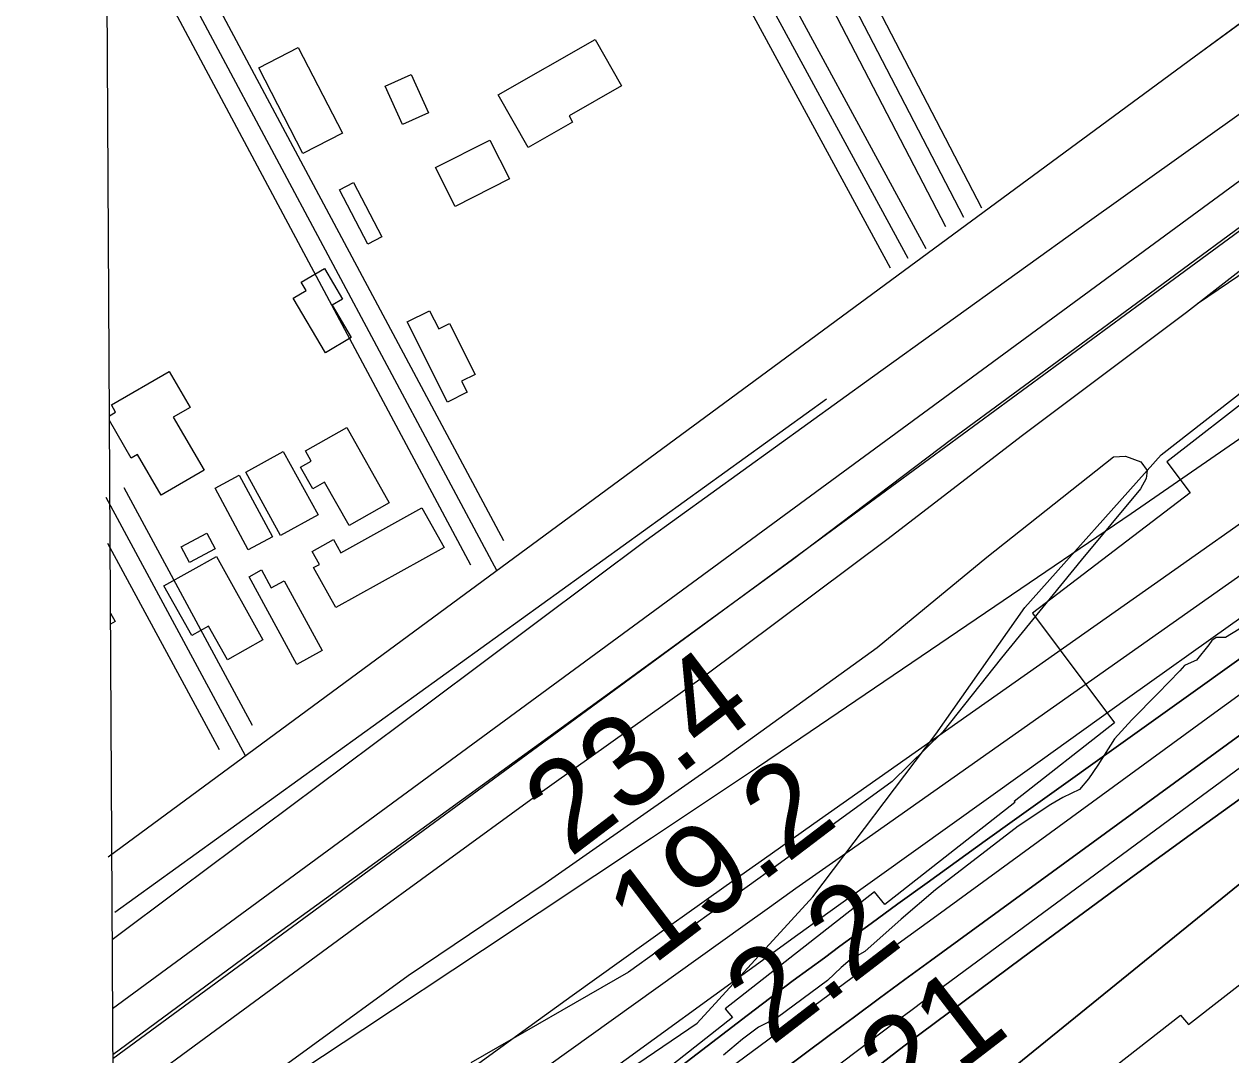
# Model space of a CAD drawing. Extents: x 3477039 to 3515015, y 546746 to 572297.
# Drawn here: x 3481169 to 3482058, y 558445 to 559205 of the extents above; entities that cross this region are included whole.
import ezdxf

# ---------------------------------------------------------------- set-up
doc = ezdxf.new("R2010")
doc.units = 0
for name, color, linetype in [('V-BLDG-OTLN', 7, 'Continuous'), ('V-FLOD-BASE', 7, 'Continuous'), ('V-GRID-FRAM', 7, 'Continuous'), ('V-LEVE-TOET', 7, 'Continuous'), ('V-RIVR-EDGE', 7, 'Continuous'), ('V-RIVR-RANG', 7, 'Continuous'), ('V-ROAD-CNTR', 7, 'Continuous'), ('V-RRAP-FSHR', 7, 'Continuous'), ('V-RRAP-RVMT', 7, 'Continuous'), ('V-SITE-VEGE', 7, 'Continuous'), ('V-SURV-LINE', 7, 'Continuous'), ('V-TOPO-DPTH', 7, 'Continuous'), ('V-TOPO-MAJR', 7, 'Continuous'), ('V-TOPO-MINR', 7, 'Continuous'), ('V-TOPO-SHOR', 7, 'Continuous'), ('V-TOPO-WATR', 7, 'Continuous')]:
    doc.layers.add(name, color=color, linetype=linetype)

msp = doc.modelspace()

# ---------------------------------------------------------------- linework, layer by layer
at = {"layer": 'V-BLDG-OTLN'}
for p, q in [((3481232.8850000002, 558924.0900000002), (3481275.432, 558948.877)), ((3481275.432, 558948.877), (3481290.936, 558922.2660000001)), ((3481236.006, 558918.7330000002), (3481232.8850000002, 558924.0900000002)), ((3481231.3838492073, 558916.0400947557), (3481236.006, 558918.733)), ((3481231.4027439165, 558912.6215112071), (3481231.3838492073, 558916.0400947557)), ((3481290.936, 558922.2660000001), (3481278.488, 558915.014)), ((3481278.488, 558915.014), (3481301.221, 558875.9890000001)), ((3481247.551, 558884.904), (3481231.4027439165, 558912.6215112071)), ((3481252.191, 558887.607), (3481247.551, 558884.904)), ((3481269.667, 558857.608), (3481252.191, 558887.607)), ((3481301.221, 558875.9890000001), (3481269.667, 558857.608)), ((3481232.232755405, 558762.4491194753), (3481232.1877443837, 558770.5928774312)), ((3481232.1877443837, 558770.5928774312), (3481235.723, 558764.461)), ((3481235.723, 558764.461), (3481232.232755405, 558762.4491194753))]:
    msp.add_line(p, q, dxfattribs=at)
for points in [[(3481518.091, 559152.823), (3481589.628, 559193.617), (3481609.049, 559159.559), (3481570.322, 559137.474), (3481572.998, 559132.78), (3481540.1890000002, 559114.071)], [(3481374.074, 559109.537), (3481341.478, 559172.775), (3481370.633, 559187.803), (3481403.225, 559124.563)], [(3481453.969, 559167.952), (3481466.754, 559139.593), (3481447.573, 559130.9450000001), (3481434.787, 559159.303)], [(3481526.542, 559090.912), (3481486.3540000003, 559070.545), (3481471.848, 559099.17), (3481512.034, 559119.535)], [(3481421.967, 559042.6680000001), (3481401.007, 559082.855), (3481411.301, 559088.223), (3481432.262, 559048.033)], [(3481390.716, 558962.623), (3481366.8140000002, 559002.832), (3481376.538, 559008.613), (3481372.89, 559014.745), (3481389.893, 559024.854), (3481403.328, 559002.254), (3481395.668, 558997.704), (3481409.7830000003, 558973.957)], [(3481480.744, 558926.245), (3481451.0670000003, 558985.3420000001), (3481467.5100000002, 558993.5970000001), (3481474.207, 558980.261), (3481482.122, 558984.236), (3481501.046, 558946.557), (3481491.107, 558941.566), (3481495.164, 558933.485)], [(3481408.188, 558835.265), (3481390.122, 558867.189), (3481381.498, 558862.308), (3481372.436, 558878.324), (3481380.204, 558882.721), (3481375.9930000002, 558890.161), (3481406.453, 558907.395), (3481437.773, 558852.005)], [(3481359.63, 558889.7660000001), (3481385.2600000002, 558843.0650000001), (3481357.682, 558827.929), (3481332.051, 558874.629)], [(3481327.1180000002, 558872.292), (3481351.579, 558826.78), (3481333.769, 558817.209), (3481309.312, 558862.724)], [(3481478.19, 558818.921), (3481398.386, 558774.6460000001), (3481382.022, 558804.137), (3481386.241, 558806.478), (3481380.918, 558816.071), (3481396.5840000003, 558824.758), (3481401.9560000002, 558815.077), (3481461.878, 558848.323)], [(3481284.3740000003, 558819.54), (3481303.285, 558829.436), (3481309.316, 558817.912), (3481290.403, 558808.0160000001)], [(3481310.25, 558812.308), (3481344.626, 558750.825), (3481318.444, 558736.188), (3481304.59, 558760.971), (3481292.06, 558753.9670000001), (3481271.543, 558790.667)], [(3481360.215, 558794.325), (3481388.17, 558742.8960000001), (3481369.544, 558732.77), (3481334.4, 558797.417), (3481343.54, 558802.388), (3481350.7290000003, 558789.1680000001)]]:
    msp.add_lwpolyline(points, close=True, dxfattribs=at)
at = {"layer": 'V-FLOD-BASE'}
msp.add_lwpolyline([(3481233.9879652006, 558444.8823669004), (3481334.382, 558519.205), (3481448.566, 558601.805), (3481602.823, 558713.81), (3481735.214, 558810.064), (3481852.262, 558898.767), (3481988.796, 558999.113), (3482100.035, 559081.26), (3482221.207, 559171.1140000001), (3482249.576, 559191.528), (3482263.1520000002, 559198.506), (3482279.079, 559205.465), (3482294.406, 559210.077), (3482312.0700000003, 559212.322), (3482340.9020000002, 559212.729)], dxfattribs=at)
at = {"layer": 'V-GRID-FRAM'}
msp.add_lwpolyline([(3481168.518, 570290.238), (3512799.986, 570478.871), (3512916.353, 552296.053), (3481269.0160000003, 552107.327), (3481168.518, 570290.238)], dxfattribs=at)
at = {"layer": 'V-LEVE-TOET'}
for points in [[(3482159.392, 559205.012), (3482105.5500000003, 559167.626), (3481954.236, 559059.688), (3481794.096, 558944.587), (3481627.2600000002, 558824.05), (3481466.887, 558704.061), (3481283.428, 558566.938), (3481233.519918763, 558529.5651139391)], [(3481234.195082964, 558407.4089459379), (3481280.788, 558441.858), (3481412.595, 558538.706), (3481544.986, 558634.96), (3481670.272, 558724.199), (3481805.639, 558825.731), (3481903.775, 558901.018), (3482025.5470000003, 558992.633), (3482136.696, 559079.017)]]:
    msp.add_lwpolyline(points, dxfattribs=at)
at = {"layer": 'V-RIVR-EDGE'}
for p, q in [((3482064.4175104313, 558758.738773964), (3482054.3456279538, 558752.6178888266)), ((3482042.0403079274, 558747.061234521), (3482033.073401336, 558735.9092434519)), ((3482044.2834160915, 558750.4079370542), (3482042.0403079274, 558747.061234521)), ((3482047.6411707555, 558752.6344670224), (3482044.2834160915, 558750.4079370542)), ((3482054.345627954, 558752.6178888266), (3482047.6411707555, 558752.6344670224)), ((3482033.073401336, 558735.9092434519), (3482029.158323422, 558734.2427997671)), ((3482020.7625552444, 558728.1177700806), (3482004.518671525, 558711.3966910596)), ((3482024.1244544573, 558732.0204143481), (3482020.7625552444, 558728.1177700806)), ((3482029.158323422, 558734.2427997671), (3482024.1244544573, 558732.0204143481)), ((3482004.518671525, 558711.3966910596), (3481985.474356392, 558691.8889957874)), ((3481985.474356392, 558691.8889957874), (3481972.589608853, 558677.9531515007)), ((3481972.589608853, 558677.9531515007), (3481960.2497509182, 558658.4288780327)), ((3481960.2497509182, 558658.4288780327), (3481953.520426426, 558648.3887704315)), ((3481953.520426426, 558648.3887704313), (3481946.7966279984, 558640.5834818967)), ((3481946.796627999, 558640.5834818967), (3481934.4899264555, 558634.4681228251)), ((3481925.5382165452, 558629.4618841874), (3481901.4738476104, 558613.318851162)), ((3481934.4899264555, 558634.4681228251), (3481925.5382165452, 558629.4618841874)), ((3481901.4738476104, 558613.318851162), (3481840.4589806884, 558566.538236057)), ((3481840.4589806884, 558566.538236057), (3481815.2633870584, 558544.810918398)), ((3481815.2633870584, 558544.810918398), (3481788.3861530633, 558520.8529262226)), ((3481777.75556582, 558514.733422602), (3481771.037293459, 558509.1629531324)), ((3481788.3861530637, 558520.8529262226), (3481777.75556582, 558514.733422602)), ((3481771.037293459, 558509.1629531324), (3481760.9571218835, 558499.6898393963)), ((3481760.9571218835, 558499.689839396), (3481724.014912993, 558472.4044859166)), ((3481724.0149129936, 558472.4044859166), (3481710.029334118, 558465.1758618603)), ((3481710.029334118, 558465.1758618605), (3481698.274429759, 558456.2655974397)), ((3481698.2744297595, 558456.2655974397), (3481684.2777987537, 558444.5673352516))]:
    msp.add_line(p, q, dxfattribs=at)
at = {"layer": 'V-ROAD-CNTR'}
for points in [[(3483005.983949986, 559900.8511719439), (3482419.414123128, 559465.9300417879), (3482031.342899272, 559180.5796124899), (3481456.712048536, 558757.3794588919), (3481230.5315008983, 558590.669792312)], [(3481239.5874827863, 559352.830267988), (3481522.062917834, 558824.137325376)], [(3481226.357509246, 559345.761282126), (3481517.000927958, 558801.78037009)], [(3481226.53550889, 559313.5973464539), (3481497.6539666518, 558806.1613613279)], [(3481874.7172125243, 559069.2338351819), (3481751.310459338, 559307.231359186)], [(3481861.401239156, 559062.3288489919), (3481737.99448597, 559300.3263729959)], [(3481848.0852657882, 559055.4238628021), (3481724.678512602, 559293.4213868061)], [(3481833.7172945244, 559039.350894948), (3481703.638554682, 559279.0114156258)], [(3481820.5343208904, 559032.1959092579), (3481690.455581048, 559271.8564299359)], [(3481807.3513472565, 559025.0409235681), (3481677.2726074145, 559264.7014442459)], [(3482113.0647358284, 559240.6704923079), (3482031.342899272, 559180.5796124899), (3481456.712048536, 558757.3794588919), (3481230.5315008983, 558590.669792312)], [(3481336.864288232, 558687.677598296), (3481242.266477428, 558863.00524764)], [(3481331.863298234, 558665.357642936), (3481229.06550383, 558855.8822618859)], [(3481312.4753370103, 558669.701634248), (3481230.34050128, 558821.929329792)]]:
    msp.add_lwpolyline(points, dxfattribs=at)
at = {"layer": 'V-RRAP-FSHR'}
msp.add_lwpolyline([(3481235.479344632, 558175.0499377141), (3481260.4428451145, 558193.1714592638), (3481664.820445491, 558468.2199075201), (3481750.0889255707, 558561.2871716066), (3481840.825565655, 558681.3634597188), (3481906.3636137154, 558774.6293798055), (3482006.9367978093, 558887.3287719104), (3482130.171101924, 558983.5356199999), (3482200.9970859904, 559023.3917480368), (3482476.905694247, 559192.1162281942), (3482732.0414384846, 559365.8153003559), (3482809.3063345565, 559398.4931883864), (3482880.6279346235, 559442.7054124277), (3483189.6875189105, 559671.4506286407), (3483435.3512631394, 559838.6841647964), (3483794.6871994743, 560115.6474930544), (3484011.1055036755, 560303.9078452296), (3484237.0101438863, 560525.1594294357), (3484364.2073280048, 560616.4981815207), (3484735.59369635, 560876.4467257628)], dxfattribs=at)
at = {"layer": 'V-RRAP-RVMT'}
for p, q in [((3482135.3380000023, 558978.5530000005), (3482011.2400000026, 558882.2610000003)), ((3482011.240000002, 558882.2610000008), (3482028.4020000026, 558859.2140000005)), ((3482028.4020000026, 558859.2140000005), (3481912.1810000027, 558770.4160000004)), ((3481912.1810000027, 558770.4160000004), (3481972.675779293, 558689.7294705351)), ((3481972.675779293, 558689.7294705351), (3481898.4870000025, 558631.7380000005)), ((3481899.1840000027, 558630.8120000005), (3481803.3160000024, 558555.6760000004)), ((3481898.4870000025, 558631.7380000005), (3481899.1840000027, 558630.8120000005)), ((3481795.6510000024, 558565.0500000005), (3481685.5570000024, 558478.6580000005)), ((3481803.3160000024, 558555.6760000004), (3481795.6510000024, 558565.0500000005)), ((3482027.0810000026, 558467.0240000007), (3482137.4360000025, 558553.3940000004)), ((3481685.5570000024, 558478.6580000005), (3481690.8990000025, 558472.1770000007)), ((3481690.8990000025, 558472.1770000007), (3481593.2320000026, 558395.5060000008)), ((3481925.1300000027, 558399.0520000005), (3482021.3090000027, 558474.1300000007)), ((3482021.3090000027, 558474.1300000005), (3482027.081000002, 558467.0240000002))]:
    msp.add_line(p, q, dxfattribs=at)
at = {"layer": 'V-SITE-VEGE'}
for p, q in [((3481878.509, 558811.745), (3481971.93, 558885.885)), ((3481971.93, 558885.885), (3481980.759, 558886.4169999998)), ((3481980.759, 558886.4169999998), (3481991.913, 558882.2289999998)), ((3481991.913, 558882.2289999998), (3481996.578, 558875.729)), ((3481995.953, 558869.8469999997), (3481991.788, 558862.226)), ((3481996.578, 558875.729), (3481995.953, 558869.8469999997)), ((3481991.788, 558862.226), (3481947.9220000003, 558809.5480000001)), ((3481797.49, 558745.1749999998), (3481878.509, 558811.745)), ((3481947.9220000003, 558809.5480000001), (3481889.2260000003, 558737.5439999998)), ((3481683.424, 558662.927), (3481797.49, 558745.1749999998)), ((3481889.2260000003, 558737.5439999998), (3481845.935, 558683.0959999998)), ((3481845.935, 558683.0959999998), (3481808.639, 558646.263)), ((3481552.828, 558571.367), (3481683.424, 558662.927)), ((3481808.639, 558646.263), (3481723.5330000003, 558584.4249999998)), ((3481723.5330000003, 558584.4249999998), (3481614.194, 558505.678)), ((3481451.792, 558503.159), (3481552.828, 558571.367)), ((3481614.194, 558505.678), (3481497.872, 558438.7409999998)), ((3481380.2770000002, 558451.2419999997), (3481451.792, 558503.159)), ((3481302.855, 558395.2390000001), (3481380.2770000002, 558451.2419999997))]:
    msp.add_line(p, q, dxfattribs=at)
at = {"layer": 'V-SURV-LINE'}
for points in [[(3481233.7999895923, 558478.8924343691), (3482215.941662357, 559200.5502544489)], [(3482233.7177820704, 559176.383959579), (3481234.0049177, 558441.815183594)]]:
    msp.add_lwpolyline(points, dxfattribs=at)
at = {"layer": 'V-TOPO-DPTH'}
for points in [[(3483258.0969666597, 559622.4089991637), (3483216.128116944, 559593.3943183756), (3483174.05056909, 559564.5359292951), (3482656.9522254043, 559212.013813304), (3482622.193199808, 559188.2483233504), (3482587.4773858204, 559164.4200604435), (3482552.8263892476, 559140.4976381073), (3482518.218604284, 559116.5124428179), (3482489.91286442, 559096.8379972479), (3482441.21851361, 559062.9200777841), (3482392.569355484, 559028.9375977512), (3482343.9879863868, 558994.858276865), (3482295.4518099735, 558960.7143954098), (3481776.7899834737, 558595.0771223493), (3481757.1924210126, 558581.2273626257), (3481737.616455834, 558567.3472181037), (3481718.0728865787, 558553.4214963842), (3481698.550914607, 558539.4653898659), (3481539.0369112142, 558425.1490038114), (3481447.6805773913, 558359.1668403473), (3481356.652499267, 558292.7383286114), (3481266.1168046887, 558225.6402944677), (3481235.32715118, 558202.586008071)], [(3483466.8524723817, 559602.0502040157), (3483079.910446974, 559323.5326334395), (3483013.904200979, 559276.2357664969), (3482947.7640958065, 559229.1276916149), (3482881.4232018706, 559182.3028048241), (3482814.9484487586, 559135.666710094), (3482706.406110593, 559059.8633355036), (3482694.138504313, 559051.2199466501), (3482681.919392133, 559042.5091266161), (3482669.7730211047, 559033.6971598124), (3482657.675144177, 559024.8177618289), (3482479.5450852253, 558892.9355173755), (3482378.9351569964, 558817.3982824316), (3482279.0137450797, 558740.9732386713), (3482180.125107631, 558663.2164816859), (3482081.9249864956, 558584.571915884), (3481895.685325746, 558433.3611713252), (3481878.6389912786, 558419.3319762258), (3481861.7192994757, 558405.1536763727), (3481844.98957167, 558390.7517193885), (3481828.386486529, 558376.20065765), (3481238.632533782, 557604.5494533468)], [(3481238.632533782, 557604.5494533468), (3481828.386486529, 558376.20065765), (3481844.98957167, 558390.7517193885), (3481861.7192994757, 558405.1536763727), (3481878.6389912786, 558419.3319762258), (3481895.685325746, 558433.3611713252), (3482081.9249864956, 558584.571915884), (3482180.125107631, 558663.2164816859), (3482279.0137450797, 558740.9732386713), (3482378.9351569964, 558817.3982824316), (3482479.5450852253, 558892.9355173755), (3482657.675144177, 559024.8177618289), (3482669.7730211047, 559033.6971598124), (3482681.919392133, 559042.5091266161), (3482694.138504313, 559051.2199466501), (3482706.406110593, 559059.8633355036), (3482814.9484487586, 559135.666710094), (3482881.4232018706, 559182.3028048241), (3482947.7640958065, 559229.1276916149), (3483013.904200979, 559276.2357664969), (3483079.910446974, 559323.5326334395), (3483466.8524723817, 559602.0502040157)], [(3482581.864878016, 559106.3680743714), (3481898.7807116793, 558618.1103509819), (3481877.2572729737, 558602.6785031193), (3481855.763830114, 558587.2051165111), (3481834.3153810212, 558571.6694217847), (3481812.896927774, 558556.092188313), (3481793.132729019, 558541.674169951), (3481781.624896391, 558533.2665746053), (3481770.1250956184, 558524.8480241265), (3481758.637342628, 558516.4130409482), (3481747.1576214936, 558507.9671026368), (3481735.7085773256, 558499.4801532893), (3481724.292401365, 558490.9494810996), (3481712.9255277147, 558482.353224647), (3481701.591522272, 558473.7132453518), (3481235.802870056, 558116.5151013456)], [(3481235.802870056, 558116.5151013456), (3481701.591522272, 558473.7132453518), (3481712.9255277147, 558482.353224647), (3481724.292401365, 558490.9494810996), (3481735.7085773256, 558499.4801532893), (3481747.1576214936, 558507.9671026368), (3481758.637342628, 558516.4130409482), (3481770.1250956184, 558524.8480241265), (3481781.624896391, 558533.2665746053), (3481793.132729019, 558541.674169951), (3481812.896927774, 558556.092188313), (3481834.3153810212, 558571.6694217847), (3481855.763830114, 558587.2051165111), (3481877.2572729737, 558602.6785031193), (3481898.7807116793, 558618.1103509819), (3482581.864878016, 559106.3680743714)], [(3482613.955168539, 559081.0802431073), (3481836.769406, 558514.0701134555), (3481818.0521571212, 558500.3683516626), (3481799.364485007, 558486.6265035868), (3481780.7211780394, 558472.8245260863), (3481762.1074478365, 558458.9824623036), (3481464.386933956, 558236.8375586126), (3481397.7871208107, 558186.8057987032), (3481331.406524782, 558136.4867946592), (3481265.3547544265, 558085.7369244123), (3481236.0983432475, 558063.0557016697)], [(3481236.0983432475, 558063.0557016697), (3481265.3547544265, 558085.7369244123), (3481331.406524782, 558136.4867946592), (3481397.7871208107, 558186.8057987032), (3481464.386933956, 558236.8375586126), (3481762.1074478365, 558458.9824623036), (3481780.7211780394, 558472.8245260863), (3481799.364485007, 558486.6265035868), (3481818.0521571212, 558500.3683516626), (3481836.769406, 558514.0701134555), (3482613.955168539, 559081.0802431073)], [(3481236.595279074, 557973.1460527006), (3481562.0666288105, 558248.2351308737), (3481604.749376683, 558283.8166914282), (3481647.748016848, 558319.0068740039), (3481691.2204954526, 558353.6099896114), (3481735.00886635, 558387.8217272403), (3481817.2967433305, 558451.2180224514), (3481820.184165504, 558453.4300583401), (3481823.079546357, 558455.6315678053), (3481825.9868652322, 558457.8172876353), (3481828.9021427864, 558459.9924810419), (3481905.000333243, 558516.4503776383), (3481946.03318428, 558546.7611400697), (3481987.149377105, 558576.9579284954), (3482028.39058261, 558606.9837559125), (3482069.7151299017, 558636.8956093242)], [(3481236.595279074, 557973.1460527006), (3481562.0666288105, 558248.2351308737), (3481604.749376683, 558283.8166914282), (3481647.748016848, 558319.0068740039), (3481691.2204954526, 558353.6099896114), (3481735.00886635, 558387.8217272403), (3481817.2967433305, 558451.2180224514), (3481820.184165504, 558453.4300583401), (3481823.079546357, 558455.6315678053), (3481825.9868652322, 558457.8172876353), (3481828.9021427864, 558459.9924810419), (3481905.000333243, 558516.4503776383), (3481946.03318428, 558546.7611400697), (3481987.149377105, 558576.9579284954), (3482028.39058261, 558606.9837559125), (3482069.7151299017, 558636.8956093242)]]:
    msp.add_lwpolyline(points, dxfattribs=at)
at = {"layer": 'V-TOPO-MAJR'}
msp.add_lwpolyline([(3483072.88, 559760.79), (3482514.0530997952, 559327.6955246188), (3482497.3592992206, 559315.008641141), (3482480.5102288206, 559302.5357060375), (3482463.428253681, 559290.3836934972), (3482446.191008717, 559278.4456293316), (3482033.89, 558998.63)], dxfattribs=at)
at = {"layer": 'V-TOPO-MINR'}
for points in [[(3483258.0969666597, 559622.4089991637), (3483216.128116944, 559593.3943183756), (3483174.05056909, 559564.5359292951), (3482656.9522254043, 559212.013813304), (3482622.193199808, 559188.2483233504), (3482587.4773858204, 559164.4200604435), (3482552.8263892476, 559140.4976381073), (3482518.218604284, 559116.5124428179), (3482489.91286442, 559096.8379972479), (3482441.21851361, 559062.9200777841), (3482392.569355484, 559028.9375977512), (3482343.9879863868, 558994.858276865), (3482295.4518099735, 558960.7143954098), (3481776.7899834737, 558595.0771223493), (3481757.1924210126, 558581.2273626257), (3481737.616455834, 558567.3472181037), (3481718.0728865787, 558553.4214963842), (3481698.550914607, 558539.4653898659), (3481539.0369112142, 558425.1490038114), (3481447.6805773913, 558359.1668403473), (3481356.652499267, 558292.7383286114), (3481266.1168046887, 558225.6402944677), (3481235.32715118, 558202.586008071)], [(3483264.807183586, 559603.2142317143), (3483178.477335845, 559542.6117232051), (3483091.969862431, 559482.2650481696), (3483005.195950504, 559422.3021233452), (3482918.244412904, 559362.5950319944), (3482651.940452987, 559180.5983782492), (3482626.8141353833, 559163.339126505), (3482601.742790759, 559146.0007848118), (3482576.7539056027, 559128.5438081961), (3482551.819993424, 559111.0077416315), (3482210.166059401, 558869.5097127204), (3482134.1079232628, 558815.637404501), (3482058.1196291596, 558761.6669630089), (3481982.236098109, 558707.549321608), (3481906.422409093, 558653.3335469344), (3481770.715249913, 558556.0879055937), (3481762.813014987, 558550.4137379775), (3481754.918103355, 558544.7294197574), (3481747.034176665, 558539.0298756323), (3481739.1575732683, 558533.3201809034), (3481235.521097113, 558167.4957412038)], [(3483466.8524723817, 559602.0502040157), (3483079.910446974, 559323.5326334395), (3483013.904200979, 559276.2357664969), (3482947.7640958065, 559229.1276916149), (3482881.4232018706, 559182.3028048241), (3482814.9484487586, 559135.666710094), (3482706.406110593, 559059.8633355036), (3482694.138504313, 559051.2199466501), (3482681.919392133, 559042.5091266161), (3482669.7730211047, 559033.6971598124), (3482657.675144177, 559024.8177618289), (3482479.5450852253, 558892.9355173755), (3482378.9351569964, 558817.3982824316), (3482279.0137450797, 558740.9732386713), (3482180.125107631, 558663.2164816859), (3482081.9249864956, 558584.571915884), (3481895.685325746, 558433.3611713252), (3481878.6389912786, 558419.3319762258), (3481861.7192994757, 558405.1536763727), (3481844.98957167, 558390.7517193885), (3481828.386486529, 558376.20065765), (3481238.632533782, 557604.5494533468)], [(3483256.1553166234, 559490.3389779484), (3483196.7604338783, 559449.3133780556), (3483137.171212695, 559408.5670160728), (3482716.7730354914, 559123.2795781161), (3482684.909037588, 559101.526858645), (3482653.1263012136, 559079.656744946), (3482621.4654571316, 559057.6105399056), (3482589.8858745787, 559035.4469406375), (3482495.3691951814, 558968.7196734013), (3482416.767907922, 558912.8609398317), (3482338.4008456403, 558856.6776370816), (3482260.385120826, 558800.0074805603), (3482182.6036209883, 558743.012754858), (3481832.433169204, 558484.7445140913), (3481822.337800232, 558477.2704138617), (3481812.260577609, 558469.7720184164), (3481802.2105745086, 558462.2371801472), (3481792.178717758, 558454.6780466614), (3481236.257806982, 558034.2042330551)], [(3482613.955168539, 559081.0802431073), (3481836.769406, 558514.0701134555), (3481818.0521571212, 558500.3683516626), (3481799.364485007, 558486.6265035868), (3481780.7211780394, 558472.8245260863), (3481762.1074478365, 558458.9824623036), (3481464.386933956, 558236.8375586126), (3481397.7871208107, 558186.8057987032), (3481331.406524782, 558136.4867946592), (3481265.3547544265, 558085.7369244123), (3481236.0983432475, 558063.0557016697)], [(3482085.0094575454, 558912.7986827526), (3481984.756552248, 558843.9256510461), (3481884.271001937, 558775.3894371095), (3481734.356759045, 558673.6938525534), (3481708.626590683, 558656.2986802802), (3481682.8600958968, 558638.9576683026), (3481657.0391114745, 558621.6978967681), (3481631.181800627, 558604.4922855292), (3481506.432777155, 558521.7666738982), (3481418.169937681, 558463.2445679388), (3481329.9020696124, 558404.730048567), (3481241.6266586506, 558346.2269090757), (3481234.559122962, 558341.5438851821)], [(3482096.225983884, 558858.3491112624), (3482002.0146282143, 558791.939851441), (3481783.407790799, 558638.0548829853), (3481750.963997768, 558615.186282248), (3481718.5392671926, 558592.290720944), (3481686.143130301, 558569.3547187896), (3481653.7660558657, 558546.3917560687), (3481645.4349352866, 558540.4752159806), (3481608.964835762, 558514.4530302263), (3481572.572383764, 558488.32320607), (3481536.2964030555, 558462.0319243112), (3481500.0980698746, 558435.6330041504), (3481235.1121858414, 558241.4792756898)], [(3482142.9456515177, 558766.9425895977), (3482046.6690860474, 558696.9192236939), (3481841.579110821, 558547.2984079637), (3481813.162231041, 558526.5173888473), (3481784.777157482, 558505.6931192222), (3481756.4397932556, 558484.8039738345), (3481728.1342352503, 558463.8715779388), (3481659.393898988, 558412.91532018), (3481596.898317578, 558366.2663208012), (3481534.6111013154, 558319.3426342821), (3481472.6364327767, 558272.0069170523), (3481410.870129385, 558224.396512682), (3481235.956916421, 558088.6437870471)], [(3482069.7151299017, 558636.8956093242), (3482028.39058261, 558606.9837559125), (3481987.149377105, 558576.9579284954), (3481946.03318428, 558546.7611400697), (3481905.000333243, 558516.4503776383), (3481828.9021427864, 558459.9924810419), (3481825.9868652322, 558457.8172876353), (3481823.079546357, 558455.6315678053), (3481820.184165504, 558453.4300583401), (3481817.2967433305, 558451.2180224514), (3481735.00886635, 558387.8217272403), (3481691.2204954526, 558353.6099896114), (3481647.748016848, 558319.0068740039), (3481604.749376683, 558283.8166914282), (3481562.0666288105, 558248.2351308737), (3481236.595279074, 557973.1460527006)]]:
    msp.add_lwpolyline(points, dxfattribs=at)
at = {"layer": 'V-TOPO-SHOR'}
msp.add_line((3481760.1710380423, 558928.5001664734), (3481235.3682110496, 558549.6951184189), dxfattribs=at)
at = {"layer": 'V-TOPO-WATR'}
msp.add_lwpolyline([(3482581.864878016, 559106.3680743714), (3481898.7807116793, 558618.1103509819), (3481877.2572729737, 558602.6785031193), (3481855.763830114, 558587.2051165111), (3481834.3153810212, 558571.6694217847), (3481812.896927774, 558556.092188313), (3481793.132729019, 558541.674169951), (3481781.624896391, 558533.2665746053), (3481770.1250956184, 558524.8480241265), (3481758.637342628, 558516.4130409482), (3481747.1576214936, 558507.9671026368), (3481735.7085773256, 558499.4801532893), (3481724.292401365, 558490.9494810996), (3481712.9255277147, 558482.353224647), (3481701.591522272, 558473.7132453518), (3481235.802870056, 558116.5151013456)], dxfattribs=at)

# ---------------------------------------------------------------- texts
at = {"layer": 'V-RIVR-RANG'}
for s, height, rotation, p in [('23.4', 67, 37.26832571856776, (3481571.032797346, 558589.6213297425)), ('19.2', 67, 37.26832571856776, (3481631.787797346, 558510.1933297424)), ('2.2', 67.00000000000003, 37.554305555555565, (3481719.3844320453, 558450.6542307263)), ('-21', 67.00000000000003, 37.55430555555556, (3481794.359461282, 558382.159072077))]:
    msp.add_text(s, height=height, rotation=rotation, dxfattribs=at).set_placement(p)

doc.saveas('drawing.dxf')
